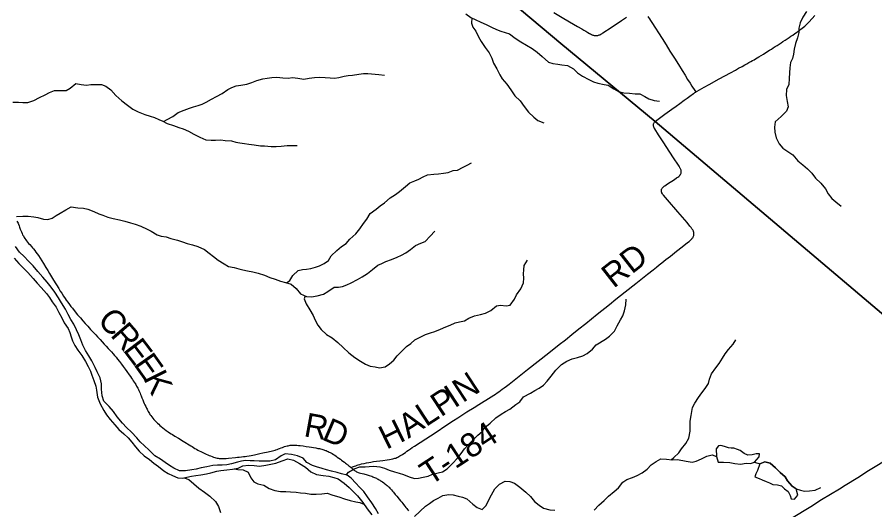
# Model space of a CAD drawing. Extents: x 1442749 to 1756758, y 235267 to 677782.
# Drawn here: x 1557967 to 1568709, y 512566 to 518732 of the extents above; entities that cross this region are included whole.
import ezdxf

# ---------------------------------------------------------------- set-up
doc = ezdxf.new("R2010")
doc.units = 0
for name, color, linetype in [('GM_X_Major_River', 7, 'Continuous'), ('GM_X_Minor_Lake', 7, 'Continuous'), ('GM_X_Minor_River', 7, 'Continuous'), ('GM_X_State_Route', 7, 'Continuous'), ('GM_X_Township', 7, 'Continuous'), ('GM_X_Township_Road', 7, 'Continuous'), ('GM_X_Township_Road_Text', 7, 'Continuous')]:
    doc.layers.add(name, color=color, linetype=linetype)

msp = doc.modelspace()

# ---------------------------------------------------------------- linework, layer by layer
at = {"layer": 'GM_X_Major_River'}
for points in [[(1558290, 515478), (1558228, 515550), (1558166, 515618), (1558109, 515680), (1558057, 515737), (1557998, 515789), (1557946, 515860)], [(1557930, 515717), (1557990, 515651), (1558047, 515591), (1558099, 515538), (1558169, 515462), (1558217, 515404), (1558266, 515349), (1558334, 515273), (1558372, 515222), (1558407, 515169), (1558455, 515103), (1558491, 515038), (1558525, 514971), (1558557, 514906), (1558607, 514837), (1558626, 514786), (1558642, 514732), (1558659, 514681), (1558691, 514624), (1558729, 514565)], [(1562493, 512516), (1562455, 512583), (1562409, 512652), (1562355, 512730), (1562309, 512797), (1562256, 512849), (1562208, 512902), (1562150, 512962), (1562099, 513000), (1562031, 513017), (1561976, 513033), (1561904, 513049), (1561841, 513069), (1561787, 513084), (1561718, 513106), (1561666, 513120), (1561597, 513160), (1561549, 513211), (1561480, 513243), (1561402, 513259), (1561322, 513267), (1561272, 513241), (1561202, 513193), (1561132, 513176), (1561080, 513174), (1561000, 513174), (1560936, 513178), (1560884, 513179), (1560826, 513183), (1560776, 513174), (1560725, 513164), (1560651, 513144), (1560594, 513131), (1560536, 513125), (1560476, 513124), (1560416, 513120), (1560344, 513106), (1560273, 513090), (1560211, 513076), (1560157, 513065), (1560076, 513053), (1560000, 513055), (1559931, 513087), (1559874, 513121), (1559819, 513159), (1559762, 513200), (1559692, 513244), (1559616, 513318), (1559563, 513366), (1559507, 513416), (1559468, 513467), (1559398, 513539), (1559336, 513597), (1559285, 513652), (1559220, 513730), (1559175, 513797), (1559119, 513861), (1559053, 513925), (1559031, 513992), (1559023, 514078), (1559025, 514144), (1559007, 514217), (1558968, 514292), (1558943, 514347), (1558902, 514430), (1558863, 514495), (1558825, 514562), (1558791, 514627), (1558765, 514692), (1558741, 514755), (1558711, 514820), (1558677, 514889), (1558640, 514950), (1558606, 515011), (1558572, 515078), (1558522, 515157), (1558486, 515221), (1558438, 515290), (1558392, 515353), (1558344, 515417), (1558290, 515478)], [(1558729, 514565), (1558776, 514499), (1558823, 514422), (1558856, 514359), (1558884, 514300), (1558904, 514250), (1558929, 514187), (1558952, 514114), (1558963, 514064), (1558975, 513977), (1559008, 513894), (1559054, 513809), (1559088, 513756), (1559131, 513698), (1559191, 513629), (1559241, 513571), (1559305, 513519), (1559356, 513468), (1559404, 513412), (1559451, 513353), (1559495, 513300), (1559560, 513244), (1559626, 513198), (1559681, 513152), (1559738, 513109), (1559806, 513053), (1559857, 513021), (1559911, 512996), (1559978, 512968), (1560038, 512962), (1560092, 512977), (1560152, 512989), (1560207, 512998), (1560269, 513004), (1560337, 513018), (1560392, 513031), (1560468, 513049), (1560518, 513059), (1560595, 513065), (1560663, 513075), (1560735, 513089), (1560794, 513116), (1560866, 513124), (1560934, 513120), (1561004, 513114), (1561080, 513124), (1561209, 513152), (1561286, 513178), (1561359, 513204), (1561428, 513190), (1561505, 513148), (1561578, 513100), (1561646, 513044), (1561715, 513010), (1561799, 512994), (1561870, 512986), (1561932, 512970), (1561987, 512953), (1562064, 512902), (1562124, 512845), (1562179, 512791), (1562229, 512742), (1562295, 512658), (1562353, 512578), (1562409, 512504)]]:
    msp.add_lwpolyline(points, dxfattribs=at)
at = {"layer": 'GM_X_Minor_Lake'}
for points in [[(1567201, 513163), (1567262, 513228), (1567263, 513268), (1567221, 513269), (1567173, 513254), (1567119, 513249), (1567073, 513272), (1567024, 513309), (1566990, 513323), (1566945, 513338), (1566909, 513339), (1566877, 513342), (1566825, 513359), (1566781, 513370), (1566751, 513368), (1566720, 513329), (1566726, 513232)], [(1566726, 513232), (1566747, 513164), (1566815, 513163), (1566893, 513159), (1566957, 513148), (1567028, 513136), (1567097, 513151), (1567151, 513148), (1567201, 513163)], [(1567726, 512830), (1567675, 512861), (1567614, 512928), (1567585, 512979), (1567524, 513034), (1567464, 513092), (1567399, 513151), (1567333, 513166), (1567267, 513140)], [(1567267, 513140), (1567241, 513060), (1567220, 513018), (1567207, 512978), (1567261, 512957), (1567300, 512941), (1567348, 512922), (1567390, 512903), (1567433, 512882), (1567491, 512879), (1567539, 512868), (1567576, 512831), (1567622, 512794), (1567647, 512747), (1567662, 512703), (1567704, 512698), (1567743, 512748), (1567726, 512830)]]:
    msp.add_lwpolyline(points, dxfattribs=at)
at = {"layer": 'GM_X_Minor_River'}
for points in [[(1563585, 518775), (1563651, 518728), (1563704, 518703), (1563773, 518668), (1563841, 518640), (1563910, 518605), (1563971, 518577)], [(1567853, 518801), (1567809, 518732), (1567774, 518663), (1567758, 518595), (1567757, 518541), (1567742, 518473), (1567715, 518401), (1567699, 518333), (1567692, 518268), (1567677, 518216), (1567654, 518164), (1567646, 518096), (1567639, 518036), (1567638, 517964), (1567632, 517890), (1567605, 517826), (1567597, 517753), (1567610, 517678), (1567622, 517610), (1567601, 517554), (1567536, 517489), (1567462, 517423), (1567451, 517355), (1567458, 517293), (1567474, 517222), (1567509, 517145), (1567556, 517094), (1567607, 517059), (1567684, 517010), (1567746, 516936), (1567807, 516885), (1567864, 516836), (1567919, 516781), (1567966, 516718), (1568033, 516654), (1568091, 516585), (1568124, 516522), (1568169, 516463), (1568220, 516420), (1568287, 516367)], [(1563660, 518724), (1563659, 518658), (1563676, 518607), (1563711, 518557), (1563744, 518486), (1563778, 518429), (1563829, 518354), (1563878, 518287), (1563914, 518220), (1563935, 518157), (1563975, 518085), (1564012, 518012), (1564043, 517959), (1564102, 517894), (1564150, 517823), (1564200, 517746), (1564269, 517686), (1564318, 517613), (1564370, 517542), (1564437, 517480), (1564488, 517437), (1564564, 517410)], [(1563971, 518577), (1564023, 518558), (1564079, 518541), (1564132, 518522), (1564205, 518471), (1564276, 518423), (1564348, 518382), (1564417, 518338), (1564482, 518293), (1564543, 518238), (1564621, 518168), (1564675, 518153), (1564737, 518142), (1564789, 518137), (1564860, 518129), (1564934, 518086), (1564985, 518035), (1565050, 517993), (1565127, 517952), (1565184, 517924), (1565240, 517905), (1565318, 517890), (1565371, 517881), (1565441, 517837), (1565498, 517802), (1565564, 517785), (1565635, 517781), (1565707, 517774), (1565765, 517771), (1565827, 517741), (1565878, 517712), (1565944, 517691), (1566013, 517680)], [(1559802, 517427), (1559846, 517453), (1559919, 517489), (1559984, 517538), (1560058, 517569), (1560125, 517594), (1560177, 517611), (1560233, 517625), (1560286, 517642), (1560336, 517667), (1560401, 517704), (1560466, 517739), (1560533, 517778), (1560604, 517826), (1560658, 517853), (1560709, 517871), (1560769, 517881), (1560843, 517892), (1560907, 517913), (1560970, 517939), (1561046, 517962), (1561097, 517967), (1561155, 517976), (1561221, 517981), (1561295, 517971), (1561363, 517968), (1561417, 517975), (1561481, 517969), (1561558, 517958), (1561625, 517967), (1561691, 517975), (1561755, 517982), (1561827, 517979), (1561889, 517971), (1561941, 517968), (1561995, 517977), (1562061, 517992), (1562111, 518003), (1562169, 518006), (1562246, 518019), (1562304, 518025), (1562360, 518026), (1562496, 518016), (1562566, 518008)], [(1557912, 517669), (1557982, 517668), (1558038, 517665), (1558102, 517663), (1558176, 517690), (1558245, 517725), (1558320, 517759), (1558371, 517790), (1558435, 517813), (1558513, 517814), (1558579, 517814), (1558630, 517845), (1558701, 517900), (1558767, 517891), (1558837, 517883), (1558891, 517888), (1558961, 517891), (1559023, 517888), (1559076, 517869), (1559139, 517821), (1559202, 517752), (1559279, 517686), (1559351, 517631), (1559414, 517581), (1559484, 517546), (1559565, 517514), (1559633, 517493), (1559686, 517476), (1559740, 517453), (1559793, 517432), (1559845, 517403), (1559924, 517377), (1559994, 517352), (1560045, 517333), (1560115, 517305), (1560180, 517266), (1560255, 517230), (1560331, 517199), (1560399, 517191), (1560451, 517194), (1560517, 517199), (1560573, 517190), (1560650, 517183), (1560704, 517169), (1560756, 517160), (1560816, 517151), (1560868, 517142), (1560935, 517135), (1561013, 517123), (1561065, 517120), (1561149, 517113), (1561213, 517113), (1561273, 517118), (1561347, 517127), (1561405, 517128), (1561475, 517124)], [(1561342, 515406), (1561381, 515435), (1561418, 515497), (1561485, 515561), (1561540, 515574), (1561590, 515577), (1561644, 515588), (1561704, 515605), (1561755, 515618), (1561813, 515649), (1561868, 515688), (1561899, 515746), (1561970, 515810), (1562030, 515861), (1562086, 515898), (1562135, 515953), (1562211, 516022), (1562260, 516083), (1562304, 516150), (1562347, 516202), (1562388, 516275), (1562463, 516331), (1562514, 516373), (1562567, 516410), (1562638, 516472), (1562705, 516513), (1562756, 516550), (1562829, 516611), (1562886, 516658), (1562947, 516685), (1562999, 516706), (1563054, 516734), (1563108, 516759), (1563186, 516768), (1563246, 516771), (1563305, 516780), (1563365, 516790), (1563429, 516813), (1563483, 516818), (1563552, 516853), (1563603, 516878), (1563657, 516907)], [(1557959, 516236), (1558037, 516240), (1558107, 516241), (1558177, 516234), (1558228, 516223), (1558296, 516203), (1558352, 516200), (1558404, 516217), (1558457, 516248), (1558508, 516281), (1558576, 516322), (1558643, 516357), (1558727, 516347), (1558797, 516340), (1558851, 516328), (1558926, 516301), (1558989, 516270), (1559041, 516253), (1559105, 516231), (1559168, 516212), (1559248, 516194), (1559316, 516177), (1559387, 516160), (1559445, 516140), (1559518, 516117), (1559594, 516081), (1559647, 516052), (1559720, 516009), (1559772, 515992), (1559832, 515981), (1559893, 515963), (1559977, 515942), (1560039, 515922), (1560096, 515901), (1560164, 515882), (1560229, 515861), (1560315, 515825), (1560370, 515778), (1560425, 515735), (1560486, 515693), (1560559, 515646), (1560614, 515613), (1560686, 515599), (1560742, 515584), (1560793, 515569), (1560853, 515556), (1560919, 515543), (1560987, 515529), (1561066, 515502), (1561133, 515474), (1561197, 515455), (1561265, 515430), (1561328, 515410), (1561400, 515389), (1561461, 515338), (1561515, 515270), (1561593, 515235), (1561653, 515232), (1561725, 515246), (1561805, 515267), (1561858, 515300), (1561937, 515352), (1561991, 515353), (1562043, 515362), (1562098, 515383), (1562150, 515406), (1562231, 515449), (1562290, 515481), (1562357, 515524), (1562416, 515573), (1562483, 515628), (1562533, 515649), (1562586, 515676), (1562656, 515699), (1562725, 515729), (1562781, 515754), (1562836, 515781), (1562893, 515824), (1562956, 515873), (1563023, 515902), (1563077, 515923), (1563142, 515992), (1563200, 516054)], [(1561573, 515244), (1561562, 515207), (1561589, 515143), (1561633, 515068), (1561674, 514997), (1561701, 514940), (1561735, 514879), (1561774, 514823), (1561841, 514761), (1561912, 514718), (1561985, 514660), (1562050, 514597), (1562122, 514533), (1562195, 514472), (1562266, 514426), (1562329, 514389), (1562389, 514366), (1562451, 514354), (1562505, 514345), (1562575, 514356), (1562632, 514393), (1562683, 514440), (1562726, 514495), (1562793, 514562), (1562844, 514611), (1562899, 514648), (1562950, 514693), (1563008, 514724), (1563081, 514761), (1563146, 514783), (1563198, 514800), (1563271, 514829), (1563337, 514858), (1563390, 514879), (1563452, 514908), (1563506, 514921), (1563571, 514933), (1563625, 514964), (1563694, 514995), (1563772, 515012), (1563831, 515026), (1563899, 515061), (1563971, 515120), (1564021, 515127), (1564093, 515119), (1564143, 515128), (1564196, 515201), (1564222, 515259), (1564275, 515334), (1564311, 515408), (1564314, 515466), (1564311, 515522), (1564312, 515572), (1564319, 515626), (1564360, 515691)], [(1562090, 513002), (1562118, 513037), (1562189, 513080), (1562261, 513104), (1562327, 513103), (1562377, 513108), (1562435, 513111), (1562509, 513105), (1562567, 513086), (1562628, 513061), (1562692, 513044), (1562750, 513026), (1562805, 513009), (1562875, 512980), (1562944, 512960), (1562994, 512962), (1563053, 512976), (1563113, 512989), (1563169, 513014), (1563242, 513029), (1563294, 513042), (1563355, 513081), (1563422, 513151), (1563479, 513208), (1563529, 513270), (1563570, 513329), (1563615, 513380), (1563678, 513443), (1563735, 513502), (1563790, 513547), (1563825, 513598), (1563891, 513653), (1563964, 513718), (1564029, 513762), (1564082, 513795), (1564136, 513826), (1564211, 513885), (1564262, 513920), (1564311, 513981), (1564398, 514026), (1564453, 514059), (1564504, 514090), (1564560, 514125), (1564605, 514178), (1564657, 514239), (1564714, 514314), (1564786, 514385), (1564851, 514429), (1564919, 514456), (1564985, 514471), (1565052, 514495), (1565107, 514524), (1565172, 514579), (1565219, 514632), (1565336, 514702), (1565387, 514739), (1565448, 514802), (1565482, 514870), (1565523, 514943), (1565552, 514996), (1565576, 515058), (1565589, 515134), (1565595, 515202)], [(1566159, 513194), (1566190, 513221), (1566255, 513278), (1566288, 513329), (1566344, 513396), (1566379, 513462), (1566395, 513551), (1566398, 513605), (1566395, 513676), (1566407, 513746), (1566416, 513797), (1566427, 513849), (1566454, 513903), (1566500, 513972), (1566541, 514031), (1566584, 514085), (1566627, 514148), (1566638, 514202), (1566662, 514269), (1566717, 514342), (1566758, 514396), (1566800, 514463), (1566835, 514518), (1566876, 514572), (1566937, 514640), (1566968, 514692)], [(1565194, 512564), (1565254, 512624), (1565319, 512685), (1565374, 512736), (1565443, 512797), (1565500, 512842), (1565552, 512911), (1565604, 512944), (1565673, 512971), (1565731, 512996), (1565794, 513030), (1565857, 513077), (1565908, 513128), (1565971, 513173), (1566030, 513204), (1566100, 513199), (1566171, 513193), (1566236, 513196), (1566347, 513174), (1566423, 513162), (1566473, 513175), (1566540, 513206), (1566606, 513239), (1566673, 513253), (1566726, 513232), (1566747, 513164), (1566815, 513163), (1566893, 513159), (1566957, 513148), (1567028, 513136), (1567097, 513151), (1567151, 513148), (1567201, 513163), (1567267, 513140), (1567333, 513166), (1567399, 513151), (1567464, 513092), (1567524, 513034), (1567585, 512979), (1567614, 512928), (1567675, 512861), (1567726, 512830), (1567778, 512811), (1567830, 512800), (1567892, 512803), (1567962, 512811), (1568035, 512846)], [(1560685, 513079), (1560732, 513070), (1560798, 513069), (1560859, 513036), (1560896, 512967), (1560931, 512916), (1560982, 512891), (1561058, 512877), (1561125, 512832), (1561195, 512807), (1561265, 512797), (1561333, 512796), (1561389, 512793), (1561460, 512787), (1561516, 512780), (1561580, 512777), (1561644, 512764), (1561714, 512764), (1561784, 512767), (1561850, 512774), (1561920, 512752), (1561995, 512729), (1562065, 512703), (1562138, 512684), (1562208, 512668), (1562260, 512657), (1562309, 512639)], [(1560060, 512968), (1560116, 512948), (1560182, 512891), (1560243, 512839), (1560314, 512786), (1560381, 512738), (1560450, 512669), (1560491, 512608), (1560513, 512532)], [(1562944, 512482), (1563081, 512613), (1563132, 512646), (1563183, 512683), (1563241, 512712), (1563298, 512745), (1563372, 512760), (1563428, 512753), (1563490, 512739), (1563547, 512724), (1563601, 512705), (1563674, 512638), (1563727, 512595), (1563790, 512571), (1563841, 512620), (1563869, 512684), (1563910, 512755), (1563950, 512828), (1564007, 512889), (1564080, 512926), (1564136, 512919), (1564195, 512900), (1564264, 512852), (1564337, 512789), (1564398, 512732), (1564448, 512670), (1564506, 512623), (1564561, 512588), (1564638, 512567), (1564702, 512563)]]:
    msp.add_lwpolyline(points, dxfattribs=at)
at = {"layer": 'GM_X_State_Route'}
msp.add_lwpolyline([(1567666, 512461), (1567906, 512610), (1568043, 512694), (1568267, 512831), (1568339, 512876), (1568495, 512973), (1568632, 513057), (1568913, 513231)], dxfattribs=at)
at = {"layer": 'GM_X_Township'}
for points in [[(1570074, 513944), (1565959, 517426), (1564776, 518401), (1563405, 519560), (1563130, 519793), (1562277, 520514), (1559821, 521555), (1557365, 522585), (1554150, 523932), (1552094, 524698), (1549956, 525494), (1547777, 526306), (1548052, 529426), (1548059, 529500), (1548609, 535719), (1548703, 536779), (1549068, 540794), (1549399, 540777), (1554906, 540487), (1558042, 540322), (1561724, 540199), (1566007, 539894), (1574568, 539459)], [(1545353, 499331), (1545798, 504044), (1545822, 504298), (1546298, 509606), (1546686, 513989), (1546926, 516687), (1547324, 521188), (1547463, 522758), (1547777, 526306), (1549956, 525494), (1552094, 524698), (1554150, 523932), (1557365, 522585), (1559821, 521555), (1562277, 520514), (1563130, 519793), (1563405, 519560), (1564776, 518401), (1565959, 517426), (1570074, 513944)]]:
    msp.add_lwpolyline(points, dxfattribs=at)
at = {"layer": 'GM_X_Township_Road'}
for points in [[(1564687, 518790), (1564816, 518716), (1564937, 518645), (1564985, 518617), (1565038, 518586), (1565066, 518570), (1565088, 518557), (1565116, 518541), (1565137, 518529), (1565148, 518523), (1565159, 518517), (1565170, 518512), (1565179, 518508), (1565186, 518506), (1565193, 518504), (1565200, 518503), (1565207, 518502), (1565213, 518501), (1565220, 518501), (1565228, 518502), (1565238, 518504), (1565248, 518507), (1565255, 518509), (1565265, 518513), (1565276, 518518), (1565285, 518523), (1565295, 518529), (1565304, 518535), (1565407, 518604), (1565537, 518691), (1565601, 518733)], [(1566466, 517795), (1566475, 517800), (1566486, 517807), (1566515, 517823), (1566570, 517854), (1566636, 517890), (1566761, 517960), (1566903, 518037), (1566964, 518070), (1567003, 518092), (1567047, 518116), (1567081, 518135), (1567107, 518149), (1567132, 518164), (1567157, 518178), (1567178, 518190), (1567196, 518200), (1567215, 518211), (1567234, 518223), (1567257, 518236), (1567284, 518253), (1567313, 518270), (1567345, 518290), (1567389, 518318), (1567413, 518333), (1567438, 518348), (1567463, 518364), (1567486, 518378), (1567509, 518394), (1567535, 518410), (1567559, 518426), (1567588, 518445), (1567613, 518462), (1567636, 518477), (1567659, 518493), (1567682, 518508), (1567708, 518526), (1567730, 518542), (1567750, 518556), (1567765, 518567), (1567782, 518580), (1567801, 518595), (1567817, 518608), (1567833, 518621), (1567849, 518637), (1567862, 518650), (1567873, 518661), (1567886, 518675), (1567958, 518751)], [(1565867, 518739), (1565875, 518728), (1565887, 518711), (1565901, 518691), (1565918, 518666), (1565963, 518594), (1566000, 518536), (1566046, 518464), (1566094, 518387), (1566143, 518306), (1566200, 518217), (1566249, 518140), (1566295, 518066), (1566332, 518005), (1566364, 517953), (1566395, 517905), (1566417, 517870), (1566454, 517813), (1566466, 517795)], [(1565959, 517426), (1565969, 517435), (1565980, 517444), (1566012, 517468), (1566081, 517518), (1566166, 517580), (1566221, 517620), (1566265, 517652), (1566322, 517693), (1566360, 517720), (1566393, 517744), (1566410, 517756), (1566423, 517766), (1566437, 517775), (1566446, 517782), (1566456, 517789), (1566466, 517795)], [(1566134, 517057), (1566065, 517160), (1566001, 517259), (1565954, 517333), (1565953, 517335), (1565950, 517340), (1565947, 517345), (1565944, 517351), (1565942, 517355), (1565941, 517361), (1565939, 517366), (1565939, 517371), (1565938, 517377), (1565937, 517383), (1565938, 517388), (1565938, 517393), (1565939, 517399), (1565942, 517404), (1565945, 517410), (1565949, 517416), (1565954, 517421), (1565959, 517426)], [(1562149, 513096), (1562166, 513103), (1562180, 513108), (1562194, 513114), (1562209, 513119), (1562224, 513124), (1562239, 513128), (1562258, 513134), (1562282, 513140), (1562314, 513148), (1562343, 513154), (1562370, 513160), (1562397, 513165), (1562429, 513170), (1562469, 513175), (1562508, 513180), (1562549, 513185), (1562603, 513192), (1562630, 513196), (1562652, 513200), (1562673, 513203), (1562685, 513207), (1562699, 513211), (1562711, 513215), (1562722, 513220), (1562734, 513226), (1562748, 513233), (1562761, 513241), (1562775, 513249), (1562792, 513260), (1562809, 513272), (1562829, 513286), (1562848, 513299), (1562870, 513315), (1562892, 513330), (1562916, 513346), (1562945, 513365), (1563013, 513409), (1563214, 513540), (1563338, 513621), (1563433, 513683), (1563485, 513717), (1563601, 513792), (1563693, 513849), (1563748, 513884), (1563905, 513982), (1563936, 514002), (1563959, 514016), (1563980, 514031), (1563998, 514043), (1564021, 514058), (1564043, 514075), (1564067, 514092), (1564095, 514114), (1564130, 514141), (1564358, 514322), (1564625, 514532), (1564757, 514635), (1564833, 514695), (1564915, 514760), (1565004, 514832), (1565088, 514899), (1565233, 515016), (1565385, 515137), (1565466, 515203), (1565581, 515295), (1565717, 515401), (1565863, 515516), (1565934, 515572), (1565973, 515603), (1566007, 515631), (1566042, 515658), (1566092, 515698), (1566148, 515743), (1566226, 515803), (1566298, 515859), (1566365, 515912), (1566383, 515926), (1566396, 515937), (1566404, 515944), (1566410, 515950), (1566416, 515957), (1566423, 515965), (1566428, 515971), (1566432, 515978), (1566435, 515984), (1566438, 515991), (1566441, 515999), (1566442, 516007), (1566443, 516014), (1566444, 516021), (1566443, 516028), (1566442, 516035), (1566442, 516040), (1566440, 516046), (1566437, 516053), (1566433, 516062), (1566429, 516069), (1566424, 516076), (1566419, 516084), (1566413, 516092), (1566407, 516100), (1566393, 516118), (1566357, 516161), (1566242, 516295), (1566112, 516447), (1566062, 516505), (1566055, 516514), (1566048, 516523), (1566043, 516532), (1566041, 516538), (1566038, 516544), (1566037, 516552), (1566036, 516558), (1566036, 516565), (1566037, 516570), (1566039, 516578), (1566042, 516585), (1566046, 516591), (1566050, 516597), (1566055, 516602), (1566062, 516609), (1566070, 516616), (1566079, 516623), (1566113, 516645), (1566201, 516702), (1566227, 516720), (1566243, 516731), (1566254, 516739), (1566262, 516747), (1566268, 516753), (1566274, 516760), (1566277, 516766), (1566280, 516770), (1566283, 516778), (1566284, 516787), (1566285, 516795), (1566285, 516803), (1566284, 516811), (1566283, 516818), (1566280, 516825), (1566277, 516832), (1566273, 516840), (1566269, 516848), (1566268, 516849), (1566263, 516858), (1566257, 516868), (1566251, 516878), (1566243, 516891), (1566198, 516960), (1566134, 517056), (1566134, 517057)], [(1557965, 516181), (1557972, 516167), (1557979, 516154), (1557985, 516140), (1557992, 516121), (1557998, 516103), (1558007, 516080), (1558014, 516063), (1558021, 516045), (1558029, 516026), (1558036, 516010), (1558045, 515994), (1558055, 515976), (1558064, 515961), (1558074, 515947), (1558086, 515931), (1558098, 515916), (1558111, 515901), (1558125, 515885), (1558146, 515862), (1558159, 515847), (1558173, 515832), (1558188, 515813), (1558203, 515793), (1558219, 515770), (1558234, 515748), (1558255, 515716), (1558278, 515681), (1558299, 515648), (1558328, 515601), (1558352, 515562), (1558374, 515525), (1558424, 515442), (1558488, 515338), (1558508, 515305), (1558526, 515276), (1558548, 515242), (1558567, 515212), (1558583, 515190), (1558602, 515164), (1558621, 515137), (1558640, 515113), (1558660, 515089), (1558695, 515045), (1558725, 515008), (1558759, 514968), (1558790, 514933), (1558820, 514897), (1558851, 514863), (1558887, 514824), (1558915, 514794), (1558952, 514755), (1558975, 514731), (1558992, 514714), (1559008, 514697), (1559032, 514670), (1559058, 514641), (1559084, 514614), (1559109, 514587), (1559130, 514565), (1559150, 514542), (1559169, 514520), (1559188, 514497), (1559206, 514476), (1559225, 514452), (1559249, 514422), (1559274, 514391), (1559297, 514359), (1559319, 514328), (1559340, 514298), (1559369, 514257), (1559385, 514234), (1559398, 514216), (1559411, 514197), (1559422, 514180), (1559433, 514165), (1559444, 514148), (1559452, 514133), (1559462, 514116), (1559471, 514102), (1559479, 514087), (1559487, 514072), (1559493, 514059), (1559500, 514043), (1559507, 514027), (1559514, 514010), (1559521, 513992), (1559530, 513970), (1559542, 513941), (1559551, 513918), (1559560, 513899), (1559567, 513882), (1559577, 513860), (1559587, 513840), (1559594, 513826), (1559601, 513812), (1559608, 513799), (1559616, 513785), (1559623, 513772), (1559631, 513761), (1559641, 513748), (1559652, 513732), (1559666, 513715), (1559680, 513698), (1559692, 513684), (1559707, 513669), (1559724, 513651), (1559740, 513637), (1559756, 513622), (1559771, 513608), (1559790, 513593), (1559813, 513575), (1559834, 513559), (1559847, 513550), (1559860, 513541), (1559877, 513530), (1559895, 513518), (1559911, 513509), (1559943, 513490), (1559989, 513462), (1560048, 513426), (1560141, 513367), (1560158, 513357), (1560176, 513345), (1560194, 513335), (1560212, 513324), (1560229, 513315), (1560248, 513305), (1560266, 513295), (1560284, 513287), (1560310, 513274), (1560335, 513262), (1560357, 513253), (1560373, 513247), (1560388, 513241), (1560408, 513233), (1560426, 513227), (1560443, 513222), (1560455, 513218), (1560471, 513214), (1560485, 513212), (1560498, 513210), (1560509, 513209), (1560521, 513208), (1560535, 513207), (1560550, 513207), (1560564, 513208), (1560574, 513208), (1560587, 513209), (1560613, 513212), (1560702, 513223), (1560725, 513225), (1560747, 513227), (1560778, 513230), (1560801, 513232), (1560825, 513235), (1560845, 513237), (1560874, 513242), (1560898, 513247), (1560941, 513256), (1561005, 513270), (1561045, 513279), (1561109, 513292), (1561128, 513296), (1561148, 513301), (1561166, 513305), (1561181, 513309), (1561198, 513314), (1561209, 513318), (1561223, 513323), (1561240, 513328), (1561254, 513334), (1561274, 513341), (1561290, 513348), (1561306, 513353), (1561317, 513358), (1561331, 513362), (1561347, 513366), (1561360, 513369), (1561375, 513372), (1561388, 513374), (1561405, 513376), (1561423, 513377), (1561438, 513377), (1561454, 513376), (1561472, 513375), (1561492, 513373), (1561512, 513371), (1561550, 513366), (1561588, 513361), (1561624, 513356), (1561652, 513351), (1561680, 513347), (1561706, 513342), (1561735, 513336), (1561753, 513332), (1561768, 513329), (1561783, 513325), (1561797, 513321), (1561808, 513318), (1561817, 513315), (1561828, 513311), (1561838, 513307), (1561849, 513302), (1561863, 513296), (1561876, 513290), (1561889, 513283), (1561911, 513270), (1561929, 513259), (1561944, 513249), (1561961, 513238), (1561977, 513227), (1561998, 513212), (1562015, 513200), (1562030, 513189), (1562047, 513177), (1562067, 513162), (1562081, 513151), (1562093, 513142), (1562102, 513135), (1562109, 513129), (1562115, 513124), (1562122, 513118), (1562132, 513110), (1562146, 513098), (1562149, 513096)], [(1562149, 513096), (1562172, 513075), (1562184, 513065), (1562193, 513058), (1562200, 513054), (1562209, 513049), (1562217, 513044), (1562228, 513039), (1562240, 513035), (1562252, 513031), (1562267, 513027), (1562288, 513022), (1562308, 513016), (1562323, 513012), (1562337, 513009), (1562351, 513005), (1562364, 513001), (1562378, 512996), (1562394, 512991), (1562409, 512986), (1562421, 512981), (1562432, 512976), (1562443, 512972), (1562455, 512966), (1562466, 512961), (1562478, 512955), (1562488, 512949), (1562500, 512942), (1562511, 512936), (1562520, 512930), (1562529, 512924), (1562542, 512916), (1562558, 512904), (1562570, 512896), (1562581, 512887), (1562591, 512879), (1562600, 512871), (1562609, 512863), (1562618, 512854), (1562625, 512848), (1562636, 512836), (1562646, 512826), (1562656, 512815), (1562668, 512802), (1562680, 512786), (1562702, 512760), (1562721, 512737), (1562753, 512700), (1562770, 512680), (1562786, 512661), (1562797, 512647), (1562808, 512634), (1562823, 512614), (1562837, 512595), (1562847, 512583), (1562857, 512569), (1562869, 512553)]]:
    msp.add_lwpolyline(points, dxfattribs=at)

# ---------------------------------------------------------------- texts
at = {"layer": 'GM_X_Township_Road_Text'}
for s, rotation, p in [('RD', 38.0427, (1565437, 515331)), ('C', 311.9628, (1558961, 514930)), ('R', 310.8856, (1559125, 514748)), ('E', 307.3225, (1559283, 514566)), ('E', 305.4228, (1559417, 514389)), ('K', 296.3663, (1559541, 514217)), ('N', 33.1816, (1563547, 513900)), ('I', 33.1726, (1563444, 513833)), ('P', 33.1896, (1563274, 513722)), ('L', 33.1778, (1563087, 513599)), ('R', 349.6634, (1561547, 513489)), ('D', 336.8483, (1561772, 513450)), ('H', 26.1016, (1562593, 513316)), ('A', 33.564, (1562867, 513453)), ('T-184', 33.3152, (1563139, 512864))]:
    msp.add_text(s, height=300, rotation=rotation, dxfattribs=at).set_placement(p)

doc.saveas('drawing.dxf')
